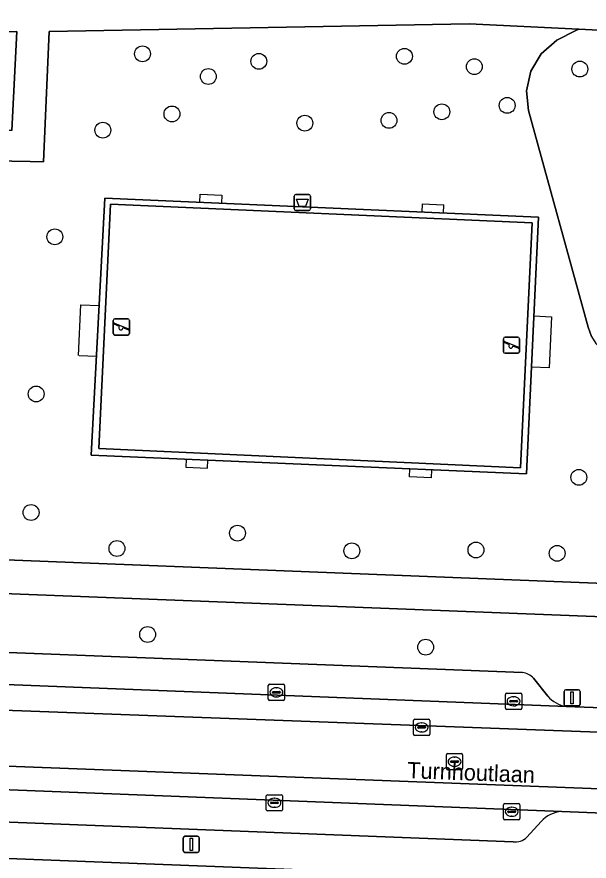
# Model space of a CAD drawing. Extents: x 160732 to 162107, y 387428 to 388479.
# Drawn here: x 161344.9 to 161380.2, y 387753.1 to 387805.3 of the extents above; entities that cross this region are included whole.
import ezdxf

# ---------------------------------------------------------------- set-up
doc = ezdxf.new("R2010")
doc.units = 0
for name, color, linetype in [('IMGEO_Afvalbak', 7, 'Continuous'), ('IMGEO_Boom', 7, 'Continuous'), ('IMGEO_Erf', 7, 'Continuous'), ('IMGEO_Groenvoorziening', 7, 'Continuous'), ('IMGEO_Hek', 7, 'Continuous'), ('IMGEO_Kolk', 7, 'Continuous'), ('IMGEO_Lichtmast', 7, 'Continuous'), ('IMGEO_Openbare_ruimte_label', 7, 'Continuous'), ('IMGEO_Parkeervlak_open', 7, 'Continuous'), ('IMGEO_Rijbaan_lokaal_gesloten', 7, 'Continuous'), ('IMGEO_Rioolput', 7, 'Continuous'), ('IMGEO_Speelvoorziening', 7, 'Continuous'), ('IMGEO_Terreindeel_gesloten', 7, 'Continuous'), ('IMGEO_Voetpad_open', 7, 'Continuous')]:
    doc.layers.add(name, color=color, linetype=linetype)

msp = doc.modelspace()

# ---------------------------------------------------------------- linework, layer by layer
at = {"layer": 'IMGEO_Afvalbak'}
for p, q in [((161362.092, 387794.289), (161362.882, 387794.289)), ((161362.882, 387794.289), (161362.092, 387794.289)), ((161361.992, 387793.389), (161361.992, 387794.189)), ((161361.992, 387794.189), (161361.992, 387793.389)), ((161362.982, 387794.189), (161362.982, 387793.389)), ((161362.982, 387793.389), (161362.982, 387794.189)), ((161362.882, 387793.289), (161362.092, 387793.289)), ((161362.092, 387793.289), (161362.882, 387793.289))]:
    msp.add_line(p, q, dxfattribs=at)
msp.add_lwpolyline([(161362.135, 387794.003), (161362.839, 387794.003), (161362.69, 387793.533), (161362.284, 387793.533), (161362.135, 387794.003)], dxfattribs=at)
for centre, start, end in [((161362.092, 387794.189), 90, 180), ((161362.092, 387794.189), 90, 180), ((161362.882, 387794.189), 0, 90), ((161362.882, 387794.189), 360, 90), ((161362.092, 387793.389), 180, 270), ((161362.092, 387793.389), 180, 270), ((161362.882, 387793.389), 270, 0), ((161362.882, 387793.389), 270, 0)]:
    msp.add_arc(centre, 0.1, start, end, dxfattribs=at)
at = {"layer": 'IMGEO_Boom'}
for centre in [(161352.62, 387802.976), (161368.79, 387802.819), (161359.796, 387802.507), (161373.107, 387802.182), (161356.68, 387801.578), (161379.623, 387802.033), (161375.131, 387799.788), (161354.436, 387799.262), (161371.103, 387799.396), (161362.64, 387798.688), (161367.836, 387798.861), (161350.165, 387798.261), (161347.207, 387791.669), (161346.055, 387781.961), (161379.56, 387776.806), (161345.737, 387774.636), (161358.486, 387773.361), (161351.039, 387772.409), (161365.545, 387772.27), (161373.205, 387772.32), (161378.222, 387772.112), (161352.932, 387767.096), (161370.103, 387766.313)]:
    msp.add_circle(centre, 0.489, dxfattribs=at)
at = {"layer": 'IMGEO_Erf'}
msp.add_lwpolyline([(161362.938, 387752.535), (161299.645, 387754.992)], dxfattribs=at)
at = {"layer": 'IMGEO_Groenvoorziening'}
for points in [[(161380.338, 387785.514), (161380.144, 387786.084), (161376.444, 387799.466), (161376.328, 387800.698), (161376.599, 387801.906), (161377.229, 387802.971), (161378.2, 387803.815), (161379.373, 387804.419), (161379.57, 387804.496), (161372.791, 387804.823), (161346.854, 387804.361), (161346.508, 387796.295), (161345.671, 387796.313), (161340.018, 387796.434)], [(161344.541, 387798.231), (161344.864, 387804.364), (161313.428, 387803.815)], [(161384.267, 387769.934), (161384.276, 387770.134), (161320.221, 387772.652), (161315.849, 387777.856), (161315.476, 387795.778), (161313.447, 387795.789), (161313.499, 387772.809)], [(161320.221, 387772.652), (161384.276, 387770.134)], [(161315.41, 387770.749), (161384.261, 387768.059), (161384.286, 387769.025), (161384.267, 387769.934)]]:
    msp.add_lwpolyline(points, dxfattribs=at)
for points in [[(161385.607, 387800.398), (161385.713, 387803.08), (161385.757, 387804.197), (161379.57, 387804.496), (161379.373, 387804.419), (161378.2, 387803.815), (161377.229, 387802.971), (161376.599, 387801.906), (161376.328, 387800.698), (161376.444, 387799.466), (161380.144, 387786.084), (161380.338, 387785.514), (161380.611, 387785.071), (161381.178, 387784.536), (161381.637, 387784.289), (161384.856, 387783.336)], [(161350.289, 387794.063), (161349.449, 387778.187), (161376.322, 387777.016), (161377.065, 387792.879)], [(161350.289, 387794.063), (161377.065, 387792.879), (161376.322, 387777.016), (161349.449, 387778.187)], [(161349.924, 387778.6), (161350.64, 387793.677), (161376.671, 387792.523), (161375.962, 387777.386)]]:
    msp.add_lwpolyline(points, close=True, dxfattribs=at)
at = {"layer": 'IMGEO_Hek'}
for points in [[(161356.153, 387793.804), (161356.175, 387794.303)], [(161356.175, 387794.303), (161357.514, 387794.244)], [(161357.514, 387794.244), (161357.492, 387793.744)], [(161376.322, 387777.016), (161349.449, 387778.187), (161350.289, 387794.063), (161377.065, 387792.879), (161376.322, 387777.016)], [(161369.884, 387793.697), (161369.864, 387793.197)], [(161369.884, 387793.697), (161371.223, 387793.638)], [(161371.201, 387793.138), (161371.223, 387793.638)], [(161348.673, 387784.337), (161348.816, 387787.475)], [(161348.816, 387787.475), (161349.938, 387787.421)], [(161376.78, 387786.786), (161377.878, 387786.734)], [(161377.878, 387786.734), (161377.731, 387783.578)], [(161349.771, 387784.278), (161348.701, 387784.318)], [(161377.731, 387783.578), (161376.631, 387783.622)], [(161355.313, 387777.931), (161355.292, 387777.432)], [(161355.292, 387777.432), (161356.63, 387777.374), (161356.652, 387777.873)], [(161370.436, 387776.772), (161369.097, 387776.83), (161369.133, 387777.329)], [(161370.458, 387777.272), (161370.436, 387776.772)], [(161320.221, 387772.652), (161384.276, 387770.134)]]:
    msp.add_lwpolyline(points, dxfattribs=at)
at = {"layer": 'IMGEO_Kolk'}
for p, q in [((161360.46, 387764.025), (161361.312, 387764.025)), ((161360.385, 387763.099), (161360.385, 387763.951)), ((161360.644, 387763.519), (161360.644, 387763.531)), ((161361.082, 387763.482), (161360.684, 387763.482)), ((161360.687, 387763.568), (161361.085, 387763.568)), ((161360.873, 387763.805), (161360.898, 387763.805)), ((161361.128, 387763.531), (161361.128, 387763.519)), ((161361.386, 387763.951), (161361.386, 387763.099)), ((161375.106, 387763.472), (161375.958, 387763.472)), ((161361.312, 387763.025), (161360.46, 387763.025)), ((161360.896, 387763.245), (161360.871, 387763.245)), ((161375.031, 387762.546), (161375.031, 387763.398)), ((161375.29, 387762.966), (161375.29, 387762.978)), ((161375.728, 387762.929), (161375.33, 387762.929)), ((161375.333, 387763.015), (161375.731, 387763.015)), ((161375.519, 387763.252), (161375.544, 387763.252)), ((161375.774, 387762.978), (161375.774, 387762.966)), ((161376.032, 387763.398), (161376.032, 387762.546)), ((161375.958, 387762.472), (161375.106, 387762.472)), ((161375.542, 387762.692), (161375.517, 387762.692)), ((161360.337, 387757.201), (161361.189, 387757.201)), ((161360.262, 387756.275), (161360.262, 387757.127)), ((161360.521, 387756.695), (161360.521, 387756.707)), ((161360.959, 387756.658), (161360.561, 387756.658)), ((161360.564, 387756.744), (161360.962, 387756.744)), ((161360.75, 387756.981), (161360.775, 387756.981)), ((161361.005, 387756.707), (161361.005, 387756.695)), ((161361.263, 387757.127), (161361.263, 387756.275)), ((161361.189, 387756.201), (161360.337, 387756.201)), ((161360.773, 387756.421), (161360.748, 387756.421)), ((161374.913, 387755.721), (161374.913, 387756.573)), ((161374.988, 387756.647), (161375.84, 387756.647)), ((161375.172, 387756.141), (161375.172, 387756.153)), ((161375.215, 387756.19), (161375.613, 387756.19)), ((161375.401, 387756.427), (161375.426, 387756.427)), ((161375.656, 387756.153), (161375.656, 387756.141)), ((161375.914, 387756.573), (161375.914, 387755.721)), ((161375.84, 387755.647), (161374.988, 387755.647)), ((161375.61, 387756.104), (161375.212, 387756.104)), ((161375.424, 387755.867), (161375.399, 387755.867))]:
    msp.add_line(p, q, dxfattribs=at)
for points in [[(161360.46, 387764.025), (161361.312, 387764.025)], [(161360.385, 387763.099), (161360.385, 387763.951)], [(161361.386, 387763.951), (161361.386, 387763.099)], [(161375.106, 387763.472), (161375.958, 387763.472)], [(161361.312, 387763.025), (161360.46, 387763.025)], [(161375.031, 387762.546), (161375.031, 387763.398)], [(161376.032, 387763.398), (161376.032, 387762.546)], [(161375.958, 387762.472), (161375.106, 387762.472)], [(161360.337, 387757.201), (161361.189, 387757.201)], [(161360.262, 387756.275), (161360.262, 387757.127)], [(161361.263, 387757.127), (161361.263, 387756.275)], [(161361.189, 387756.201), (161360.337, 387756.201)], [(161374.913, 387755.721), (161374.913, 387756.573)], [(161374.988, 387756.647), (161375.84, 387756.647)], [(161375.914, 387756.573), (161375.914, 387755.721)], [(161375.84, 387755.647), (161374.988, 387755.647)]]:
    msp.add_lwpolyline(points, dxfattribs=at)
for centre, radius, start, end in [((161360.462, 387763.949), 0.0765, 91.552, 178.448), ((161360.462, 387763.949), 0.0765, 91.552, 178.448), ((161361.31, 387763.949), 0.0765, 1.552, 88.448), ((161361.31, 387763.949), 0.0765, 1.552, 88.448), ((161360.684, 387763.528), 0.0403, 85.8775, 175.7526), ((161360.681, 387763.518), 0.0366, 178.938, 274.7102), ((161361.085, 387763.525), 0.043, 264.8664, 352.4533), ((161361.089, 387763.53), 0.0386, 1.7309, 96.639), ((161375.108, 387763.396), 0.0765, 91.552, 178.448), ((161375.108, 387763.396), 0.0765, 91.552, 178.448), ((161375.956, 387763.396), 0.0765, 1.552, 88.448), ((161375.956, 387763.396), 0.0765, 1.552, 88.448), ((161360.462, 387763.101), 0.0765, 181.552, 268.448), ((161360.462, 387763.101), 0.0765, 181.552, 268.448), ((161361.31, 387763.101), 0.0765, 271.552, 358.448), ((161361.31, 387763.101), 0.0765, 271.552, 358.448), ((161375.33, 387762.975), 0.0403, 85.8775, 175.7526), ((161375.327, 387762.965), 0.0366, 178.938, 274.7102), ((161375.731, 387762.972), 0.043, 264.8664, 352.4533), ((161375.735, 387762.977), 0.0386, 1.7309, 96.639), ((161375.108, 387762.548), 0.0765, 181.552, 268.448), ((161375.108, 387762.548), 0.0765, 181.552, 268.448), ((161375.956, 387762.548), 0.0765, 271.552, 358.448), ((161375.956, 387762.548), 0.0765, 271.552, 358.448), ((161360.339, 387757.125), 0.0765, 91.552, 178.448), ((161360.339, 387757.125), 0.0765, 91.552, 178.448), ((161361.187, 387757.125), 0.0765, 1.552, 88.448), ((161361.187, 387757.125), 0.0765, 1.552, 88.448), ((161360.561, 387756.704), 0.0403, 85.8775, 175.7526), ((161360.558, 387756.694), 0.0366, 178.938, 274.7102), ((161360.962, 387756.701), 0.043, 264.8664, 352.4533), ((161360.966, 387756.706), 0.0386, 1.7309, 96.639), ((161360.339, 387756.277), 0.0765, 181.552, 268.448), ((161360.339, 387756.277), 0.0765, 181.552, 268.448), ((161361.187, 387756.277), 0.0765, 271.552, 358.448), ((161361.187, 387756.277), 0.0765, 271.552, 358.448), ((161374.99, 387756.571), 0.0765, 91.552, 178.448), ((161374.99, 387756.571), 0.0765, 91.552, 178.448), ((161375.212, 387756.15), 0.0403, 85.8775, 175.7526), ((161375.209, 387756.14), 0.0366, 178.938, 274.7102), ((161375.613, 387756.147), 0.043, 264.8664, 352.4533), ((161375.617, 387756.152), 0.0386, 1.7309, 96.639), ((161375.838, 387756.571), 0.0765, 1.552, 88.448), ((161375.838, 387756.571), 0.0765, 1.552, 88.448), ((161374.99, 387755.723), 0.0765, 181.552, 268.448), ((161374.99, 387755.723), 0.0765, 181.552, 268.448), ((161375.838, 387755.723), 0.0765, 271.552, 358.448), ((161375.838, 387755.723), 0.0765, 271.552, 358.448)]:
    msp.add_arc(centre, radius, start, end, dxfattribs=at)
for centre, major_axis, ratio, start_param, end_param in [((161360.872, 387763.525), (-0.387, 0.002), 0.722429, 4.712389, 7.853982), ((161360.897, 387763.525), (-0.39, 0.002), 0.717154, 1.570796, 4.712389), ((161375.518, 387762.972), (-0.387, 0.002), 0.722429, 4.712389, 7.853982), ((161375.543, 387762.972), (-0.39, 0.002), 0.717154, 1.570796, 4.712389), ((161360.749, 387756.701), (-0.387, 0.002), 0.722429, 4.712389, 7.853982), ((161360.774, 387756.701), (-0.39, 0.002), 0.717154, 1.570796, 4.712389), ((161375.4, 387756.147), (-0.387, 0.002), 0.722429, 4.712389, 7.853982), ((161375.425, 387756.147), (-0.39, 0.002), 0.717154, 1.570796, 4.712389)]:
    msp.add_ellipse(centre, major_axis=major_axis, ratio=ratio, start_param=start_param, end_param=end_param, dxfattribs=at)
at = {"layer": 'IMGEO_Lichtmast'}
for p, q in [((161378.647, 387762.782), (161378.647, 387763.582)), ((161378.647, 387763.582), (161378.647, 387762.782)), ((161378.747, 387763.682), (161379.537, 387763.682)), ((161379.537, 387763.682), (161378.747, 387763.682)), ((161379.637, 387763.582), (161379.637, 387762.782)), ((161379.637, 387762.782), (161379.637, 387763.582)), ((161379.537, 387762.682), (161378.747, 387762.682)), ((161378.747, 387762.682), (161379.537, 387762.682)), ((161355.23, 387754.637), (161356.02, 387754.637)), ((161356.02, 387754.637), (161355.23, 387754.637)), ((161355.13, 387753.737), (161355.13, 387754.537)), ((161355.13, 387754.537), (161355.13, 387753.737)), ((161356.12, 387754.537), (161356.12, 387753.737)), ((161356.12, 387753.737), (161356.12, 387754.537)), ((161356.02, 387753.637), (161355.23, 387753.637)), ((161355.23, 387753.637), (161356.02, 387753.637))]:
    msp.add_line(p, q, dxfattribs=at)
for points in [[(161379.067, 387763.557), (161379.217, 387763.557), (161379.217, 387762.807), (161379.067, 387762.807), (161379.067, 387763.557)], [(161355.55, 387754.512), (161355.7, 387754.512), (161355.7, 387753.762), (161355.55, 387753.762), (161355.55, 387754.512)]]:
    msp.add_lwpolyline(points, dxfattribs=at)
for centre, start, end in [((161378.747, 387763.582), 90, 180), ((161378.747, 387763.582), 90, 180), ((161379.537, 387763.582), 0, 90), ((161379.537, 387763.582), 360, 90), ((161378.747, 387762.782), 180, 270), ((161378.747, 387762.782), 180, 270), ((161379.537, 387762.782), 270, 0), ((161379.537, 387762.782), 270, 0), ((161355.23, 387754.537), 90, 180), ((161355.23, 387754.537), 90, 180), ((161356.02, 387754.537), 0, 90), ((161356.02, 387754.537), 360, 90), ((161355.23, 387753.737), 180, 270), ((161355.23, 387753.737), 180, 270), ((161356.02, 387753.737), 270, 0), ((161356.02, 387753.737), 270, 0)]:
    msp.add_arc(centre, 0.1, start, end, dxfattribs=at)
at = {"layer": 'IMGEO_Parkeervlak_open'}
for points in [[(161319.29, 387766.67), (161318.004, 387765.578), (161316.881, 387765.074), (161378.772, 387762.645)], [(161376.083, 387764.755), (161319.982, 387766.926)], [(161377.638, 387763.291), (161376.767, 387764.395)], [(161378.503, 387756.165), (161310.837, 387758.815)], [(161313.849, 387756.7), (161375.507, 387754.292)], [(161376.346, 387754.582), (161377.236, 387755.546)]]:
    msp.add_lwpolyline(points, dxfattribs=at)
for centre, radius, start, end in [((161375.867, 387763.515), 1.258, 44.3529, 80.13), ((161379.221, 387764.752), 2.154, 222.6983, 257.9644), ((161378.641, 387754.277), 1.893, 94.1736, 137.9026), ((161375.637, 387755.275), 0.992, 262.4881, 315.6473)]:
    msp.add_arc(centre, radius, start, end, dxfattribs=at)
at = {"layer": 'IMGEO_Rijbaan_lokaal_gesloten'}
for points in [[(161420.96, 387761.089), (161388.757, 387762.277), (161378.772, 387762.645), (161316.881, 387765.074), (161315.777, 387765.144)], [(161310.892, 387760.243), (161420.678, 387756.031), (161420.877, 387759.591), (161315.631, 387763.473)], [(161315.631, 387763.473), (161420.877, 387759.591), (161420.96, 387761.089)], [(161310.837, 387758.815), (161378.503, 387756.165), (161388.329, 387755.771), (161420.595, 387754.536), (161420.678, 387756.031), (161310.892, 387760.243)]]:
    msp.add_lwpolyline(points, dxfattribs=at)
at = {"layer": 'IMGEO_Rioolput'}
for p, q in [((161369.352, 387760.932), (161369.352, 387761.784)), ((161369.427, 387761.858), (161370.279, 387761.858)), ((161369.611, 387761.352), (161369.611, 387761.364)), ((161369.654, 387761.401), (161370.052, 387761.401)), ((161369.84, 387761.638), (161369.865, 387761.638)), ((161370.095, 387761.364), (161370.095, 387761.352)), ((161370.353, 387761.784), (161370.353, 387760.932)), ((161370.279, 387760.858), (161369.427, 387760.858)), ((161370.049, 387761.315), (161369.651, 387761.315)), ((161369.863, 387761.078), (161369.838, 387761.078)), ((161371.384, 387758.816), (161371.384, 387759.668)), ((161371.459, 387759.742), (161372.311, 387759.742)), ((161371.686, 387759.285), (161372.084, 387759.285)), ((161371.872, 387759.522), (161371.897, 387759.522)), ((161372.385, 387759.668), (161372.385, 387758.816)), ((161371.643, 387759.236), (161371.643, 387759.248)), ((161372.081, 387759.199), (161371.683, 387759.199)), ((161371.895, 387758.962), (161371.87, 387758.962)), ((161372.127, 387759.248), (161372.127, 387759.236)), ((161372.311, 387758.742), (161371.459, 387758.742))]:
    msp.add_line(p, q, dxfattribs=at)
for points in [[(161369.352, 387760.932), (161369.352, 387761.784)], [(161369.427, 387761.858), (161370.279, 387761.858)], [(161370.353, 387761.784), (161370.353, 387760.932)], [(161370.279, 387760.858), (161369.427, 387760.858)], [(161371.384, 387758.816), (161371.384, 387759.668)], [(161371.459, 387759.742), (161372.311, 387759.742)], [(161372.385, 387759.668), (161372.385, 387758.816)], [(161372.311, 387758.742), (161371.459, 387758.742)]]:
    msp.add_lwpolyline(points, dxfattribs=at)
for centre, radius, start, end in [((161369.429, 387761.782), 0.0765, 91.552, 178.448), ((161369.429, 387761.782), 0.0765, 91.552, 178.448), ((161369.651, 387761.361), 0.0403, 85.8775, 175.7526), ((161369.648, 387761.351), 0.0366, 178.938, 274.7102), ((161370.052, 387761.358), 0.043, 264.8664, 352.4533), ((161370.056, 387761.363), 0.0386, 1.7309, 96.639), ((161370.277, 387761.782), 0.0765, 1.552, 88.448), ((161370.277, 387761.782), 0.0765, 1.552, 88.448), ((161369.429, 387760.934), 0.0765, 181.552, 268.448), ((161369.429, 387760.934), 0.0765, 181.552, 268.448), ((161370.277, 387760.934), 0.0765, 271.552, 358.448), ((161370.277, 387760.934), 0.0765, 271.552, 358.448), ((161371.461, 387759.666), 0.0765, 91.552, 178.448), ((161371.461, 387759.666), 0.0765, 91.552, 178.448), ((161371.683, 387759.245), 0.0403, 85.8775, 175.7526), ((161372.088, 387759.247), 0.0386, 1.7309, 96.639), ((161372.309, 387759.666), 0.0765, 1.552, 88.448), ((161372.309, 387759.666), 0.0765, 1.552, 88.448), ((161371.461, 387758.818), 0.0765, 181.552, 268.448), ((161371.461, 387758.818), 0.0765, 181.552, 268.448), ((161371.68, 387759.235), 0.0366, 178.938, 274.7102), ((161372.084, 387759.242), 0.043, 264.8664, 352.4533), ((161372.309, 387758.818), 0.0765, 271.552, 358.448), ((161372.309, 387758.818), 0.0765, 271.552, 358.448)]:
    msp.add_arc(centre, radius, start, end, dxfattribs=at)
for centre, major_axis, ratio, start_param, end_param in [((161369.839, 387761.358), (-0.387, 0.002), 0.722429, 4.712389, 7.853982), ((161369.864, 387761.358), (-0.39, 0.002), 0.717154, 1.570796, 4.712389), ((161371.871, 387759.242), (-0.387, 0.002), 0.722429, 4.712389, 7.853982), ((161371.896, 387759.242), (-0.39, 0.002), 0.717154, 1.570796, 4.712389)]:
    msp.add_ellipse(centre, major_axis=major_axis, ratio=ratio, start_param=start_param, end_param=end_param, dxfattribs=at)
at = {"layer": 'IMGEO_Speelvoorziening'}
for p, q in [((161350.814, 387785.702), (161350.814, 387786.502)), ((161350.814, 387786.502), (161350.814, 387785.702)), ((161350.914, 387786.602), (161351.704, 387786.602)), ((161351.704, 387786.602), (161350.914, 387786.602)), ((161351.804, 387786.502), (161351.804, 387785.702)), ((161351.804, 387785.702), (161351.804, 387786.502)), ((161351.197, 387786.13), (161350.858, 387786.267)), ((161350.883, 387786.327), (161351.759, 387785.974)), ((161351.735, 387785.914), (161351.395, 387786.051)), ((161351.704, 387785.602), (161350.914, 387785.602)), ((161350.914, 387785.602), (161351.704, 387785.602)), ((161374.901, 387784.573), (161374.901, 387785.373)), ((161374.901, 387785.373), (161374.901, 387784.573)), ((161375.001, 387785.473), (161375.791, 387785.473)), ((161375.791, 387785.473), (161375.001, 387785.473)), ((161375.891, 387785.373), (161375.891, 387784.573)), ((161375.891, 387784.573), (161375.891, 387785.373)), ((161375.284, 387785.001), (161374.945, 387785.138)), ((161374.97, 387785.198), (161375.846, 387784.845)), ((161375.822, 387784.785), (161375.482, 387784.922)), ((161375.791, 387784.473), (161375.001, 387784.473)), ((161375.001, 387784.473), (161375.791, 387784.473))]:
    msp.add_line(p, q, dxfattribs=at)
for centre, radius, start, end in [((161350.914, 387786.502), 0.1, 90, 180), ((161350.914, 387786.502), 0.1, 90, 180), ((161351.704, 387786.502), 0.1, 0, 90), ((161351.704, 387786.502), 0.1, 360, 90), ((161350.871, 387786.297), 0.0327, 68.078, 248.078), ((161351.276, 387786.04), 0.12, 130.9928, 5.1632), ((161351.747, 387785.944), 0.0327, 248.078, 68.078), ((161350.914, 387785.702), 0.1, 180, 270), ((161350.914, 387785.702), 0.1, 180, 270), ((161351.704, 387785.702), 0.1, 270, 0), ((161351.704, 387785.702), 0.1, 270, 0), ((161375.001, 387785.373), 0.1, 90, 180), ((161375.001, 387785.373), 0.1, 90, 180), ((161375.791, 387785.373), 0.1, 0, 90), ((161375.791, 387785.373), 0.1, 360, 90), ((161374.958, 387785.168), 0.0327, 68.078, 248.078), ((161375.363, 387784.911), 0.12, 130.9928, 5.1632), ((161375.834, 387784.815), 0.0327, 248.078, 68.078), ((161375.001, 387784.573), 0.1, 180, 270), ((161375.001, 387784.573), 0.1, 180, 270), ((161375.791, 387784.573), 0.1, 270, 0), ((161375.791, 387784.573), 0.1, 270, 0)]:
    msp.add_arc(centre, radius, start, end, dxfattribs=at)
at = {"layer": 'IMGEO_Terreindeel_gesloten'}
msp.add_lwpolyline([(161375.962, 387777.386), (161376.671, 387792.523), (161350.64, 387793.677), (161349.924, 387778.6)], close=True, dxfattribs=at)
at = {"layer": 'IMGEO_Voetpad_open'}
for points in [[(161313.424, 387805.692), (161313.428, 387803.815), (161344.864, 387804.364), (161344.541, 387798.231), (161344.212, 387798.245), (161340.071, 387798.42), (161340.018, 387796.434), (161345.671, 387796.313), (161346.508, 387796.295), (161346.854, 387804.361), (161372.791, 387804.823), (161379.57, 387804.496), (161385.757, 387804.197)], [(161378.772, 387762.645), (161388.757, 387762.277), (161387.252, 387767.84), (161387.301, 387768.907), (161384.286, 387769.025), (161384.261, 387768.059), (161315.41, 387770.749)], [(161319.982, 387766.926), (161376.083, 387764.755)], [(161376.767, 387764.395), (161377.638, 387763.291)], [(161375.507, 387754.292), (161313.849, 387756.7)], [(161388.329, 387755.771), (161378.503, 387756.165)], [(161278.594, 387755.733), (161288.543, 387755.424), (161293.09, 387755.247), (161297.977, 387755.057), (161299.645, 387754.992), (161362.938, 387752.535), (161365.476, 387752.411), (161391.456, 387751.23)], [(161377.236, 387755.546), (161376.346, 387754.582)]]:
    msp.add_lwpolyline(points, dxfattribs=at)
for centre, radius, start, end in [((161375.867, 387763.515), 1.258, 44.3529, 80.13), ((161379.221, 387764.752), 2.154, 222.6983, 257.9644), ((161378.641, 387754.277), 1.893, 94.1736, 137.9026), ((161375.637, 387755.275), 0.992, 262.4881, 315.6473)]:
    msp.add_arc(centre, radius, start, end, dxfattribs=at)

# ---------------------------------------------------------------- texts
at = {"layer": 'IMGEO_Openbare_ruimte_label'}
msp.add_text('Turnhoutlaan', height=1, rotation=357.8216, dxfattribs=at).set_placement((161368.951, 387758.226))

doc.saveas('drawing.dxf')
